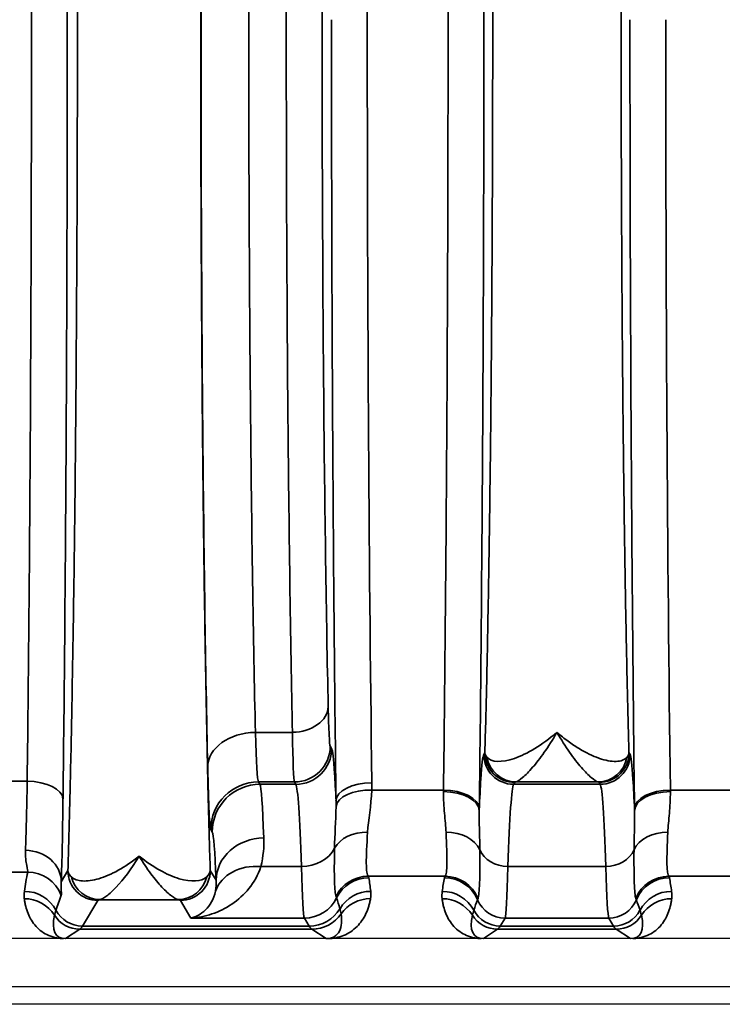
# Model space of a CAD drawing. Header units: millimetres. Extents: x 399 to 6233, y -1870 to 1602.
# Tile 496 of 656: x 5527 to 5539, y -98 to -81. Entities that reach past the tile are written whole.
import ezdxf

# ---------------------------------------------------------------- set-up
doc = ezdxf.new("R2010")
doc.units = ezdxf.units.MM
for name, color, linetype, lineweight in [('AM_5', 3, 'Continuous', 25), ('可見 (ISO)', 7, 'Continuous', 25), ('窄部可見 (ISO)', 7, 'Continuous', 35)]:
    doc.layers.add(name, color=color, linetype=linetype, lineweight=lineweight)
doc.styles.add('尺寸標註', font='romans.shx', dxfattribs={"bigfont": 'CHINESET.SHX'})
doc.dimstyles.new('CNS1$0', dxfattribs={"dimtxt": 2.5, "dimasz": 2.5, "dimexe": 1, "dimexo": 1, "dimgap": 1.5, "dimtad": 1, "dimtoh": 1, "dimdec": 1, "dimdsep": 46, "dimtxsty": '尺寸標註', "dimcen": 0, "dimclrd": 2, "dimclre": 2, "dimclrt": 1, "dimadec": 0, "dimazin": 2, "dimtp": 0.1, "dimtm": 0.1, "dimtfac": 0.71, "dimtdec": 1, "dimtmove": 0, "dimatfit": 0, "dimfxl": 0, "dimlwd": 13, "dimlwe": 13, "dimarcsym": 0})

# ---------------------------------------------------------------- blocks, each defined once
blk = doc.blocks.new('*D361')
at = {"layer": 'AM_5', "color": 2, "lineweight": 13}
for p, q in [((5422.642, -82.037), (5422.642, -115.653)), ((5583.362, -87.887), (5583.362, -115.653)), ((5425.142, -114.653), (5580.862, -114.653))]:
    blk.add_line(p, q, dxfattribs=at)
at = {"layer": 'AM_5', "color": 2, "lineweight": -2}
for points in [[(5425.142, -114.236), (5425.142, -115.07), (5422.642, -114.653)], [(5580.862, -114.236), (5580.862, -115.07), (5583.362, -114.653)]]:
    blk.add_solid(points, dxfattribs=at)
at = {"layer": 'Defpoints', "color": 0, "lineweight": -2}
for p in [(5422.642, -81.037), (5583.362, -86.887), (5583.362, -114.653)]:
    blk.add_point(p, dxfattribs=at)
at = {"layer": 'AM_5', "color": 1, "insert": (5503.002, -111.903), "char_height": 2.5, "attachment_point": 5, "style": '尺寸標註'}
blk.add_mtext('160.7', dxfattribs=at)

msp = doc.modelspace()

# ---------------------------------------------------------------- linework, layer by layer
at = {"layer": '可見 (ISO)'}
for p, q in [((5530.322, -95.787), (5530.322, -95.787)), ((5530.742, -95.787), (5530.742, -95.787)), ((5531.832, -95.787), (5531.833, -95.787)), ((5535.251, -95.787), (5535.251, -95.787)), ((5536.932, -95.787), (5536.932, -95.787)), ((5543.092, -96.437), (5438.592, -96.437)), ((5438.592, -97.237), (5543.092, -97.237)), ((5547.342, -97.537), (5434.342, -97.537))]:
    msp.add_line(p, q, dxfattribs=at)
for points, knots in [([(5527.859, -96.437), (5527.854, -96.437), (5527.85, -96.437), (5527.844, -96.437), (5527.837, -96.437), (5527.83, -96.437), (5527.823, -96.437)], [-0.00000491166, -0.00000491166, -0.00000491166, -0.00000491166, 0.00001268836, 0.00001268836, 0.00001268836, 0.00003478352, 0.00003478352, 0.00003478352, 0.00003478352]), ([(5532.262, -96.437), (5532.255, -96.437), (5532.247, -96.437), (5532.24, -96.437), (5532.234, -96.437), (5532.229, -96.437), (5532.224, -96.437)], [0.00000000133, 0.00000000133, 0.00000000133, 0.00000000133, 0.00002276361, 0.00002276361, 0.00002276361, 0.00004084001, 0.00004084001, 0.00004084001, 0.00004084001]), ([(5534.859, -96.437), (5534.853, -96.437), (5534.847, -96.437), (5534.839, -96.437), (5534.834, -96.437), (5534.828, -96.437), (5534.823, -96.437)], [-0.00000491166, -0.00000491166, -0.00000491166, -0.00000491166, 0.00001772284, 0.00001772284, 0.00001772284, 0.00003506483, 0.00003506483, 0.00003506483, 0.00003506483]), ([(5537.361, -96.437), (5537.354, -96.437), (5537.346, -96.437), (5537.34, -96.437), (5537.334, -96.437), (5537.329, -96.437), (5537.324, -96.437)], [0.00000000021, 0.00000000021, 0.00000000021, 0.00000000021, 0.00002113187, 0.00002113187, 0.00002113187, 0.0000394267, 0.0000394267, 0.0000394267, 0.0000394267])]:
    msp.add_open_spline(points, degree=3, knots=knots, dxfattribs=at)
at = {"layer": '窄部可見 (ISO)'}
for p, q in [((5531.04, -92.98), (5531.66, -92.98)), ((5532.293, -93.211), (5532.317, -93.251)), ((5534.866, -93.351), (5534.884, -93.32)), ((5537.299, -93.32), (5537.317, -93.351)), ((5526.966, -93.8), (5527.217, -93.8)), ((5531.693, -93.811), (5531.093, -93.811)), ((5531.093, -93.811), (5531.117, -93.851)), ((5531.117, -93.851), (5531.717, -93.851)), ((5531.717, -93.851), (5531.693, -93.811)), ((5535.384, -93.82), (5535.366, -93.851)), ((5535.366, -93.851), (5536.817, -93.851)), ((5536.778, -93.811), (5535.406, -93.811)), ((5536.817, -93.851), (5536.799, -93.82)), ((5532.989, -93.947), (5534.191, -93.947)), ((5537.992, -93.947), (5539.191, -93.947)), ((5530.317, -94.65), (5530.293, -94.61)), ((5527.226, -95.322), (5526.958, -95.322)), ((5527.788, -95.483), (5527.899, -95.297)), ((5530.284, -95.297), (5530.381, -95.459)), ((5531.812, -95.23), (5531.131, -95.23)), ((5536.911, -95.23), (5535.272, -95.23)), ((5534.218, -95.392), (5532.929, -95.392)), ((5539.218, -95.392), (5537.965, -95.392)), ((5528.399, -95.797), (5528.141, -96.227)), ((5529.748, -95.784), (5528.435, -95.784)), ((5529.961, -96.092), (5529.784, -95.797)), ((5531.861, -96.092), (5529.961, -96.092)), ((5531.942, -96.227), (5531.861, -96.092)), ((5535.222, -96.092), (5535.141, -96.227)), ((5536.961, -96.092), (5535.222, -96.092)), ((5537.042, -96.227), (5536.961, -96.092)), ((5528.097, -96.278), (5527.859, -96.437)), ((5531.986, -96.278), (5528.097, -96.278)), ((5528.141, -96.227), (5531.942, -96.227)), ((5532.224, -96.437), (5531.986, -96.278)), ((5535.097, -96.278), (5534.859, -96.437)), ((5537.086, -96.278), (5535.097, -96.278)), ((5535.141, -96.227), (5537.042, -96.227)), ((5537.324, -96.437), (5537.086, -96.278))]:
    msp.add_line(p, q, dxfattribs=at)
for centre, major_axis, ratio, start_param, end_param in [((5533.451, -81.037), (0, 25), 0.02145, 1.033962, 1.570796), ((5533.451, -81.037), (0, 25), 0.02145, 1.570796, 2.107631), ((5538.451, -81.037), (0, 25), 0.02145, 1.570796, 2.113408), ((5531.66, -92.546), (0.6, 0.013), 0.722333, 4.696582, 6.252897), ((5531.04, -93.558), (-0.8, -0.018), 0.722333, 4.696582, 6.252897), ((5531.095, -90.811), (0, -3.002), 0.026524, 5.519892, 6.248317), ((5531.693, -93.211), (0.515, 0.309), 0.999172, 4.17245, 5.742515), ((5531.717, -93.251), (0.515, 0.309), 0.999172, 4.17245, 5.742515), ((5535.366, -93.351), (-0.429, 0.257), 0.999172, 0.54067, 2.110736), ((5536.817, -93.351), (0.429, 0.257), 0.999172, 4.17245, 5.742515), ((5535.406, -93.311), (0.117, -0.486), 0.989056, 4.648351, 6.04438), ((5536.778, -93.311), (-0.117, -0.486), 0.989056, 0.238805, 1.634834), ((5527.161, -92.726), (0.007, 2.58), 0.02502, 3.667887, 4.283115), ((5527.217, -94.094), (0.6, -0.007), 0.49083, 0.024039, 1.576589), ((5531.093, -94.61), (-0.686, -0.412), 0.999172, 4.17245, 5.742515), ((5531.117, -94.65), (-0.686, -0.412), 0.999172, 4.17245, 5.742515), ((5531.119, -100.26), (0.008, -6.414), 0.020853, 2.604411, 3.102885), ((5531.711, -101.849), (0, 8.003), 0.022512, 5.68634, 6.248297), ((5532.99, -94.13), (-0.6, -0.007), 0.511389, 4.706014, 6.258813), ((5535.372, -101.849), (0, 8.003), 0.022251, 0.034889, 0.596848), ((5536.811, -101.849), (0, 8.003), 0.022251, 5.686337, 6.248296), ((5532.989, -94.257), (-0.6, 0.017), 0.516223, 4.726998, 6.223647), ((5534.143, -92.788), (-0.008, -2.508), 0.023353, 1.078713, 1.090795), ((5534.191, -94.257), (0.6, -0.008), 0.516344, 0.024457, 1.577318), ((5534.191, -94.289), (0.6, -0.008), 0.525274, 0.024614, 1.577589), ((5537.992, -94.257), (-0.6, -0.008), 0.516344, 4.705867, 6.258728), ((5537.992, -94.289), (-0.6, -0.008), 0.525274, 4.705596, 6.258572), ((5538.041, -92.788), (-0.008, 2.508), 0.023353, 2.050799, 2.06288), ((5527.761, -92.805), (-0.007, -3.096), 0.02085, 0.526276, 1.141508), ((5534.742, -92.866), (-0.008, -3.01), 0.019461, 1.078668, 1.090769), ((5537.441, -92.866), (-0.008, 3.01), 0.019461, 2.050824, 2.062925), ((5530.32, -100.419), (-0.008, 5.773), 0.02317, 5.745997, 6.244471), ((5532.92, -95.105), (-0.599, 0.031), 0.751758, 4.750994, 5.926954), ((5534.234, -95.106), (0.6, 0.023), 0.752166, 0.306707, 1.54183), ((5537.95, -95.106), (-0.6, 0.023), 0.752166, 4.741355, 5.976479), ((5531.181, -95.459), (-0.799, -0.032), 0.886923, 4.676703, 6.237832), ((5527.188, -95.483), (0.6, -0.023), 0.876399, 0.0435, 1.604216), ((5531.812, -94.734), (0.6, 0.018), 0.826915, 4.686911, 5.861859), ((5535.272, -94.816), (-0.5, 0.015), 0.826915, 0.361643, 1.596274), ((5536.911, -94.816), (0.5, 0.015), 0.826915, 4.686911, 5.921542), ((5531.131, -95.891), (-0.77, 0.217), 0.816863, 4.938539, 6.229754), ((5527.946, -94.888), (0.587, 1.898), 0.297416, 1.892012, 2.070087), ((5527.226, -95.921), (0.588, -0.12), 0.998201, 0.559467, 1.77166), ((5531.859, -91.978), (0.005, -4.117), 0.020059, 5.623101, 6.245119), ((5535.224, -91.978), (-0.005, -4.117), 0.020515, 0.038068, 0.660085), ((5536.959, -91.978), (0.005, -4.117), 0.020515, 5.6231, 6.245118), ((5528.435, -95.284), (0.093, -0.491), 0.982985, 4.763266, 6.092027), ((5529.748, -95.284), (-0.093, -0.491), 0.982985, 0.191158, 1.51992), ((5532.929, -95.991), (-0.462, -0.383), 0.997094, 4.022529, 5.135982), ((5532.94, -96.015), (-0.593, -0.094), 0.998229, 4.555036, 5.673797), ((5522.871, -95.421), (10.07, 0), 0.058758, 0.009209, 0.048451), ((5532.097, -94.755), (-0.629, 2.073), 0.310752, 4.177364, 4.295469), ((5534.948, -94.905), (0.583, 1.898), 0.300773, 1.934401, 2.061197), ((5545.886, -95.423), (-11.679, 0), 0.058758, 6.23842, 6.27237), ((5534.207, -96.015), (-0.59, 0.11), 0.998212, 3.721475, 4.896388), ((5534.218, -95.991), (-0.477, 0.364), 0.997266, 4.194851, 5.363923), ((5537.965, -95.991), (-0.477, -0.364), 0.997266, 4.060855, 5.229927), ((5537.976, -96.015), (-0.59, -0.11), 0.998212, 4.52839, 5.703303), ((5526.298, -95.423), (11.679, 0), 0.058758, 0.010815, 0.044766), ((5537.235, -94.905), (-0.583, 1.898), 0.300773, 4.221988, 4.348784), ((5527.17, -96.243), (0.594, -0.083), 0.998238, 0.627947, 1.709607), ((5532.972, -96.243), (-0.596, -0.067), 0.99825, 4.600326, 5.631261), ((5534.17, -96.243), (-0.594, 0.083), 0.998238, 3.769539, 4.851199), ((5538.013, -96.243), (-0.594, -0.083), 0.998238, 4.573579, 5.655239), ((5527.168, -96.366), (0.595, 0.075), 0.998245, 0.438747, 1.445107), ((5528.594, -94.972), (-1.006, -2.097), 0.194686, 5.163945, 5.294522), ((5531.861, -95.492), (0.515, 0.309), 0.999172, 4.17245, 5.291572), ((5528.23, -88.154), (4.172, -7.61), 0.009939, 0.048768, 0.091866), ((2672.471, -98.497), (2860.258, 0.716), 0.046839, 0.013782, 0.015139), ((5532.969, -96.366), (-0.591, 0.105), 0.998218, 4.888081, 5.84797), ((5534.168, -96.366), (-0.595, -0.075), 0.998245, 3.58034, 4.5867), ((8662.621, -98.985), (-3128.282, 0.854), 0.045755, 6.266788, 6.268029), ((5537.772, -87.967), (-3.014, -7.827), 0.001618, 6.189135, 6.234176), ((5535.222, -95.592), (-0.429, 0.257), 0.999172, 0.935442, 2.110736), ((5536.961, -95.592), (0.429, 0.257), 0.999172, 4.17245, 5.347743), ((5534.411, -87.967), (3.014, -7.827), 0.001618, 0.049009, 0.09405), ((2409.562, -98.985), (3128.282, 0.854), 0.045755, 0.015157, 0.016397), ((5538.015, -96.366), (-0.595, 0.075), 0.998245, 4.838078, 5.844438), ((5528.141, -95.727), (-0.429, 0.257), 0.999172, 1.028727, 2.110736), ((5531.942, -95.627), (0.515, 0.309), 0.999172, 4.17245, 5.203713), ((5531.986, -95.678), (0.333, 0.499), 0.999683, 3.729704, 4.689829), ((5535.141, -95.727), (-0.429, 0.257), 0.999172, 1.028727, 2.110736), ((5537.042, -95.727), (0.429, 0.257), 0.999172, 4.17245, 5.254458), ((5528.372, -95.595), (-0.641, -0.802), 0.399262, 5.585689, 6.592352), ((5528.097, -95.778), (-0.277, 0.416), 0.999683, 1.546818, 2.553481), ((5535.372, -95.595), (-0.641, -0.802), 0.399262, 5.585689, 6.592352), ((5535.097, -95.778), (-0.277, 0.416), 0.999683, 1.546818, 2.553481), ((5537.086, -95.778), (0.277, 0.416), 0.999683, 3.729704, 4.736367), ((5536.811, -95.595), (0.641, -0.802), 0.399262, 5.974018, 6.980681), ((5528.068, 3.756), (0, -100.043), 0.020838, 0.01396, 0.034899), ((5532.015, 3.755), (0, -100.043), 0.020817, 6.248286, 6.269226), ((5535.068, 3.756), (0, -100.043), 0.020838, 0.01396, 0.034899), ((5537.115, 3.756), (0, -100.043), 0.020838, 6.248286, 6.269226)]:
    msp.add_ellipse(centre, major_axis=major_axis, ratio=ratio, start_param=start_param, end_param=end_param, dxfattribs=at)
for points, knots in [([(5527.899, -95.297), (5527.91, -94.95), (5527.92, -94.577), (5527.93, -94.188), (5527.932, -94.125), (5527.933, -94.061), (5527.935, -93.996), (5527.946, -93.531), (5527.957, -93.035), (5527.966, -92.517), (5527.976, -91.998), (5527.985, -91.454), (5527.994, -90.884), (5528.002, -90.315), (5528.01, -89.717), (5528.017, -89.101), (5528.02, -88.84), (5528.022, -88.576), (5528.025, -88.309), (5528.029, -87.945), (5528.032, -87.576), (5528.035, -87.2), (5528.04, -86.549), (5528.044, -85.879), (5528.048, -85.194), (5528.055, -83.824), (5528.059, -82.438), (5528.059, -81.037), (5528.059, -79.636), (5528.055, -78.251), (5528.048, -76.881), (5528.042, -75.8), (5528.035, -74.761), (5528.025, -73.766), (5528.022, -73.498), (5528.02, -73.234), (5528.017, -72.974), (5528.01, -72.357), (5528.002, -71.76), (5527.994, -71.191), (5527.985, -70.621), (5527.976, -70.077), (5527.966, -69.558), (5527.957, -69.039), (5527.946, -68.543), (5527.935, -68.079), (5527.933, -68.014), (5527.932, -67.95), (5527.93, -67.886), (5527.92, -67.498), (5527.91, -67.125), (5527.899, -66.778)], [0.026741, 0.026741, 0.026741, 0.026741, 0.0775937, 0.0775937, 0.0775937, 0.0858987, 0.0858987, 0.0858987, 0.1450564, 0.1450564, 0.1450564, 0.2042141, 0.2042141, 0.2042141, 0.2633718, 0.2633718, 0.2633718, 0.2884178, 0.2884178, 0.2884178, 0.3225295, 0.3225295, 0.3225295, 0.3816871, 0.3816871, 0.3816871, 0.5, 0.5, 0.5, 0.6183179, 0.6183179, 0.6183179, 0.7115978, 0.7115978, 0.7115978, 0.7366333, 0.7366333, 0.7366333, 0.795791, 0.795791, 0.795791, 0.8549487, 0.8549487, 0.8549487, 0.9141064, 0.9141064, 0.9141064, 0.9224137, 0.9224137, 0.9224137, 0.9732641, 0.9732641, 0.9732641, 0.9732641]), ([(5530.284, -66.778), (5530.273, -67.125), (5530.263, -67.498), (5530.253, -67.886), (5530.251, -67.95), (5530.25, -68.014), (5530.248, -68.079), (5530.237, -68.543), (5530.227, -69.039), (5530.217, -69.558), (5530.207, -70.077), (5530.198, -70.621), (5530.189, -71.19), (5530.181, -71.76), (5530.173, -72.358), (5530.166, -72.974), (5530.164, -73.234), (5530.161, -73.498), (5530.158, -73.765), (5530.155, -74.129), (5530.151, -74.499), (5530.148, -74.874), (5530.143, -75.526), (5530.139, -76.196), (5530.135, -76.881), (5530.128, -78.25), (5530.124, -79.636), (5530.124, -81.037), (5530.124, -82.438), (5530.128, -83.824), (5530.135, -85.194), (5530.141, -86.274), (5530.148, -87.314), (5530.158, -88.309), (5530.161, -88.576), (5530.164, -88.84), (5530.166, -89.101), (5530.173, -89.717), (5530.181, -90.315), (5530.189, -90.884), (5530.198, -91.454), (5530.207, -91.998), (5530.217, -92.517), (5530.227, -93.035), (5530.237, -93.531), (5530.248, -93.996), (5530.25, -94.061), (5530.251, -94.125), (5530.253, -94.188), (5530.263, -94.577), (5530.273, -94.95), (5530.284, -95.297)], [0.026741, 0.026741, 0.026741, 0.026741, 0.0775937, 0.0775937, 0.0775937, 0.0858987, 0.0858987, 0.0858987, 0.1450564, 0.1450564, 0.1450564, 0.2042141, 0.2042141, 0.2042141, 0.2633718, 0.2633718, 0.2633718, 0.2884178, 0.2884178, 0.2884178, 0.3225295, 0.3225295, 0.3225295, 0.3816871, 0.3816871, 0.3816871, 0.5, 0.5, 0.5, 0.6183179, 0.6183179, 0.6183179, 0.7115978, 0.7115978, 0.7115978, 0.7366333, 0.7366333, 0.7366333, 0.795791, 0.795791, 0.795791, 0.8549487, 0.8549487, 0.8549487, 0.9141064, 0.9141064, 0.9141064, 0.9224137, 0.9224137, 0.9224137, 0.9732641, 0.9732641, 0.9732641, 0.9732641]), ([(5534.791, -67.818), (5534.816, -69.801), (5534.835, -71.946), (5534.848, -74.177), (5534.861, -76.407), (5534.868, -78.722), (5534.868, -81.037), (5534.868, -83.352), (5534.861, -85.667), (5534.848, -87.898), (5534.835, -90.128), (5534.816, -92.274), (5534.791, -94.257)], [2.598981, 2.598981, 2.598981, 2.598981, 2.870287, 2.870287, 2.870287, 3.141593, 3.141593, 3.141593, 3.412899, 3.412899, 3.412899, 3.684204, 3.684204, 3.684204, 3.684204]), ([(5527.817, -67.981), (5527.841, -69.962), (5527.859, -72.088), (5527.871, -74.288), (5527.883, -76.488), (5527.889, -78.763), (5527.889, -81.037), (5527.889, -83.312), (5527.883, -85.586), (5527.871, -87.787), (5527.859, -89.987), (5527.841, -92.112), (5527.817, -94.094)], [2.628521, 2.628521, 2.628521, 2.628521, 2.885057, 2.885057, 2.885057, 3.141593, 3.141593, 3.141593, 3.398129, 3.398129, 3.398129, 3.654665, 3.654665, 3.654665, 3.654665]), ([(5534.191, -93.947), (5534.216, -92.01), (5534.235, -89.915), (5534.261, -85.559), (5534.268, -83.298), (5534.268, -78.776), (5534.261, -76.516), (5534.235, -72.159), (5534.216, -70.064), (5534.191, -68.128)], [2.598981, 2.598981, 2.598981, 2.598981, 2.870287, 2.870287, 3.141593, 3.141593, 3.412899, 3.412899, 3.684204, 3.684204, 3.684204, 3.684204]), ([(5527.217, -93.8), (5527.241, -91.862), (5527.259, -89.785), (5527.283, -85.484), (5527.289, -83.261), (5527.289, -78.814), (5527.283, -76.591), (5527.259, -72.29), (5527.241, -70.212), (5527.217, -68.275)], [2.628521, 2.628521, 2.628521, 2.628521, 2.885057, 2.885057, 3.141593, 3.141593, 3.398129, 3.398129, 3.654665, 3.654665, 3.654665, 3.654665]), ([(5530.241, -93.558), (5530.223, -92.752), (5530.207, -91.86), (5530.193, -90.901), (5530.179, -89.943), (5530.167, -88.917), (5530.158, -87.845), (5530.148, -86.772), (5530.141, -85.654), (5530.136, -84.511), (5530.131, -83.369), (5530.129, -82.203), (5530.129, -81.037), (5530.129, -79.871), (5530.131, -78.705), (5530.136, -77.563), (5530.141, -76.421), (5530.148, -75.302), (5530.158, -74.23), (5530.167, -73.158), (5530.179, -72.132), (5530.193, -71.173), (5530.207, -70.215), (5530.223, -69.323), (5530.241, -68.517)], [2.334303, 2.334303, 2.334303, 2.334303, 2.536125, 2.536125, 2.536125, 2.737948, 2.737948, 2.737948, 2.93977, 2.93977, 2.93977, 3.141593, 3.141593, 3.141593, 3.343415, 3.343415, 3.343415, 3.545238, 3.545238, 3.545238, 3.74706, 3.74706, 3.74706, 3.948882, 3.948882, 3.948882, 3.948882]), ([(5534.884, -93.32), (5534.895, -92.952), (5534.905, -92.552), (5534.915, -92.142), (5534.923, -91.747), (5534.932, -91.321), (5534.94, -90.877), (5534.948, -90.424), (5534.956, -89.95), (5534.963, -89.452), (5534.97, -88.955), (5534.976, -88.43), (5534.982, -87.902), (5534.984, -87.64), (5534.987, -87.374), (5534.989, -87.106), (5534.992, -86.833), (5534.994, -86.556), (5534.996, -86.276), (5535.001, -85.72), (5535.004, -85.149), (5535.007, -84.567), (5535.013, -83.404), (5535.016, -82.226), (5535.016, -81.037), (5535.016, -79.848), (5535.013, -78.672), (5535.007, -77.507), (5535.003, -76.631), (5534.997, -75.784), (5534.989, -74.969), (5534.987, -74.7), (5534.984, -74.435), (5534.982, -74.173), (5534.976, -73.645), (5534.97, -73.12), (5534.963, -72.622), (5534.956, -72.125), (5534.948, -71.65), (5534.94, -71.198), (5534.932, -70.754), (5534.923, -70.328), (5534.915, -69.932), (5534.905, -69.522), (5534.895, -69.123), (5534.884, -68.754)], [0.0294093, 0.0294093, 0.0294093, 0.0294093, 0.089244, 0.089244, 0.089244, 0.1470574, 0.1470574, 0.1470574, 0.2058814, 0.2058814, 0.2058814, 0.2647055, 0.2647055, 0.2647055, 0.2938656, 0.2938656, 0.2938656, 0.3235296, 0.3235296, 0.3235296, 0.3823536, 0.3823536, 0.3823536, 0.5, 0.5, 0.5, 0.6176498, 0.6176498, 0.6176498, 0.7061501, 0.7061501, 0.7061501, 0.735298, 0.735298, 0.735298, 0.794122, 0.794122, 0.794122, 0.8529461, 0.8529461, 0.8529461, 0.9107639, 0.9107639, 0.9107639, 0.9705942, 0.9705942, 0.9705942, 0.9705942]), ([(5537.299, -68.755), (5537.288, -69.123), (5537.278, -69.522), (5537.269, -69.932), (5537.26, -70.328), (5537.251, -70.753), (5537.243, -71.198), (5537.235, -71.65), (5537.227, -72.125), (5537.221, -72.622), (5537.214, -73.12), (5537.207, -73.645), (5537.201, -74.173), (5537.199, -74.435), (5537.196, -74.7), (5537.194, -74.969), (5537.191, -75.242), (5537.189, -75.519), (5537.187, -75.799), (5537.182, -76.355), (5537.179, -76.925), (5537.176, -77.507), (5537.17, -78.671), (5537.167, -79.848), (5537.167, -81.037), (5537.167, -82.226), (5537.17, -83.403), (5537.176, -84.567), (5537.18, -85.444), (5537.186, -86.29), (5537.194, -87.106), (5537.196, -87.374), (5537.199, -87.64), (5537.201, -87.901), (5537.207, -88.43), (5537.214, -88.955), (5537.221, -89.452), (5537.227, -89.95), (5537.235, -90.424), (5537.243, -90.877), (5537.251, -91.321), (5537.26, -91.747), (5537.269, -92.143), (5537.278, -92.552), (5537.288, -92.952), (5537.299, -93.32)], [0.0294093, 0.0294093, 0.0294093, 0.0294093, 0.089244, 0.089244, 0.089244, 0.1470574, 0.1470574, 0.1470574, 0.2058814, 0.2058814, 0.2058814, 0.2647055, 0.2647055, 0.2647055, 0.2938656, 0.2938656, 0.2938656, 0.3235296, 0.3235296, 0.3235296, 0.3823536, 0.3823536, 0.3823536, 0.5, 0.5, 0.5, 0.6176498, 0.6176498, 0.6176498, 0.7061501, 0.7061501, 0.7061501, 0.735298, 0.735298, 0.735298, 0.794122, 0.794122, 0.794122, 0.8529461, 0.8529461, 0.8529461, 0.9107639, 0.9107639, 0.9107639, 0.9705942, 0.9705942, 0.9705942, 0.9705942]), ([(5531.04, -69.095), (5531.023, -69.864), (5531.007, -70.714), (5530.979, -72.543), (5530.967, -73.522), (5530.948, -75.567), (5530.941, -76.634), (5530.931, -78.813), (5530.928, -79.925), (5530.928, -82.149), (5530.931, -83.262), (5530.941, -85.441), (5530.948, -86.508), (5530.967, -88.553), (5530.979, -89.532), (5531.007, -91.361), (5531.023, -92.211), (5531.04, -92.98)], [2.334303, 2.334303, 2.334303, 2.334303, 2.536125, 2.536125, 2.737948, 2.737948, 2.93977, 2.93977, 3.141593, 3.141593, 3.343415, 3.343415, 3.545238, 3.545238, 3.74706, 3.74706, 3.948882, 3.948882, 3.948882, 3.948882]), ([(5531.66, -92.98), (5531.644, -92.211), (5531.629, -91.361), (5531.617, -90.446), (5531.604, -89.532), (5531.593, -88.553), (5531.584, -87.53), (5531.575, -86.508), (5531.569, -85.441), (5531.564, -84.351), (5531.56, -83.262), (5531.557, -82.149), (5531.557, -81.037), (5531.557, -79.925), (5531.56, -78.813), (5531.564, -77.724), (5531.569, -76.634), (5531.575, -75.567), (5531.584, -74.544), (5531.593, -73.522), (5531.604, -72.543), (5531.617, -71.629), (5531.629, -70.714), (5531.644, -69.864), (5531.66, -69.095)], [2.334303, 2.334303, 2.334303, 2.334303, 2.536125, 2.536125, 2.536125, 2.737948, 2.737948, 2.737948, 2.93977, 2.93977, 2.93977, 3.141593, 3.141593, 3.141593, 3.343415, 3.343415, 3.343415, 3.545238, 3.545238, 3.545238, 3.74706, 3.74706, 3.74706, 3.948882, 3.948882, 3.948882, 3.948882]), ([(5532.26, -69.528), (5532.244, -70.269), (5532.229, -71.089), (5532.204, -72.851), (5532.193, -73.794), (5532.175, -75.766), (5532.169, -76.794), (5532.16, -78.894), (5532.157, -79.966), (5532.157, -82.109), (5532.16, -83.181), (5532.169, -85.281), (5532.175, -86.309), (5532.193, -88.28), (5532.204, -89.223), (5532.229, -90.986), (5532.244, -91.805), (5532.26, -92.546)], [2.334303, 2.334303, 2.334303, 2.334303, 2.536125, 2.536125, 2.737948, 2.737948, 2.93977, 2.93977, 3.141593, 3.141593, 3.343415, 3.343415, 3.545238, 3.545238, 3.74706, 3.74706, 3.948882, 3.948882, 3.948882, 3.948882]), ([(5532.391, -94.13), (5532.366, -92.161), (5532.347, -90.035), (5532.334, -87.827), (5532.322, -85.618), (5532.315, -83.328), (5532.315, -81.037)], [5.7463508, 5.7463508, 5.7463508, 5.7463508, 6.0147681, 6.0147681, 6.0147681, 6.2831853, 6.2831853, 6.2831853, 6.2831853]), ([(5537.392, -94.257), (5537.367, -92.274), (5537.348, -90.128), (5537.335, -87.898), (5537.322, -85.667), (5537.315, -83.353), (5537.315, -81.037)], [5.7405735, 5.7405735, 5.7405735, 5.7405735, 6.0118794, 6.0118794, 6.0118794, 6.2831853, 6.2831853, 6.2831853, 6.2831853]), ([(5532.26, -92.546), (5532.265, -92.748), (5532.27, -92.911), (5532.281, -93.137), (5532.287, -93.201), (5532.293, -93.211)], [3.9488824, 3.9488824, 3.9488824, 3.9488824, 4.3131824, 4.3131824, 4.6774824, 4.6774824, 4.6774824, 4.6774824]), ([(5534.918, -93.395), (5534.991, -93.484), (5535.169, -93.489), (5535.379, -93.417), (5535.59, -93.344), (5535.841, -93.194), (5536.092, -92.98)], [0, 0, 0, 0, 0.00119489, 0.00119489, 0.00119489, 0.002389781, 0.002389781, 0.002389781, 0.002389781]), ([(5536.092, -92.98), (5536.02, -93.103), (5535.948, -93.216), (5535.879, -93.314), (5535.811, -93.412), (5535.746, -93.495), (5535.685, -93.566), (5535.623, -93.637), (5535.566, -93.696), (5535.517, -93.737), (5535.468, -93.779), (5535.429, -93.804), (5535.406, -93.811)], [-0.000011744, -0.000011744, -0.000011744, -0.000011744, 0.000565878, 0.000565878, 0.000565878, 0.001135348, 0.001135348, 0.001135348, 0.001714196, 0.001714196, 0.001714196, 0.002298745, 0.002298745, 0.002298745, 0.002298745]), ([(5536.092, -92.98), (5536.154, -93.033), (5536.217, -93.083), (5536.279, -93.128), (5536.341, -93.174), (5536.402, -93.215), (5536.462, -93.251), (5536.578, -93.322), (5536.689, -93.376), (5536.792, -93.413), (5536.796, -93.414), (5536.799, -93.415), (5536.803, -93.416), (5536.906, -93.452), (5537, -93.469), (5537.078, -93.467), (5537.08, -93.467), (5537.083, -93.467), (5537.086, -93.467), (5537.165, -93.464), (5537.228, -93.44), (5537.265, -93.395)], [-0.00001134, -0.00001134, -0.00001134, -0.00001134, 0.00028763, 0.00028763, 0.00028763, 0.0005866, 0.0005866, 0.0005866, 0.001165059, 0.001165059, 0.001165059, 0.001184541, 0.001184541, 0.001184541, 0.001762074, 0.001762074, 0.001762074, 0.001782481, 0.001782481, 0.001782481, 0.002380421, 0.002380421, 0.002380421, 0.002380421]), ([(5536.778, -93.811), (5536.754, -93.804), (5536.716, -93.779), (5536.668, -93.739), (5536.62, -93.698), (5536.562, -93.64), (5536.501, -93.569), (5536.439, -93.498), (5536.373, -93.413), (5536.304, -93.314), (5536.235, -93.216), (5536.162, -93.102), (5536.092, -92.98)], [0, 0, 0, 0, 0.000572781, 0.000572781, 0.000572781, 0.001145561, 0.001145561, 0.001145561, 0.001718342, 0.001718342, 0.001718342, 0.002291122, 0.002291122, 0.002291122, 0.002291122]), ([(5532.317, -93.251), (5532.334, -93.279), (5532.351, -93.421), (5532.367, -93.672), (5532.375, -93.798), (5532.383, -93.952), (5532.391, -94.13)], [1.6057029, 1.6057029, 1.6057029, 1.6057029, 1.8865079, 1.8865079, 1.8865079, 2.0280663, 2.0280663, 2.0280663, 2.0280663]), ([(5534.79, -94.289), (5534.799, -94.083), (5534.808, -93.908), (5534.817, -93.767), (5534.833, -93.519), (5534.849, -93.379), (5534.866, -93.351)], [1.0953922, 1.0953922, 1.0953922, 1.0953922, 1.2550802, 1.2550802, 1.2550802, 1.5358897, 1.5358897, 1.5358897, 1.5358897]), ([(5534.884, -93.32), (5534.885, -93.32), (5534.885, -93.323), (5534.885, -93.324), (5534.885, -93.326), (5534.885, -93.328), (5534.886, -93.329), (5534.886, -93.332), (5534.887, -93.336), (5534.888, -93.339), (5534.889, -93.345), (5534.892, -93.351), (5534.894, -93.358), (5534.9, -93.37), (5534.908, -93.383), (5534.918, -93.395)], [-0.00000006, -0.00000006, -0.00000006, -0.00000006, 0.0000185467, 0.0000185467, 0.0000185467, 0.0000394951, 0.0000394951, 0.0000394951, 0.0000814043, 0.0000814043, 0.0000814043, 0.0001653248, 0.0001653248, 0.0001653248, 0.0003340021, 0.0003340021, 0.0003340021, 0.0003340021]), ([(5535.384, -93.82), (5535.254, -93.82), (5535.123, -93.766), (5535.031, -93.673), (5534.938, -93.581), (5534.885, -93.451), (5534.884, -93.32)], [0, 0, 0, 0, 0.5, 0.5, 0.5, 1, 1, 1, 1]), ([(5536.799, -93.82), (5536.93, -93.82), (5537.06, -93.766), (5537.152, -93.673), (5537.245, -93.581), (5537.299, -93.451), (5537.299, -93.32)], [0, 0, 0, 0, 0.5, 0.5, 0.5, 1, 1, 1, 1]), ([(5537.317, -93.351), (5537.334, -93.379), (5537.351, -93.519), (5537.366, -93.767), (5537.375, -93.908), (5537.384, -94.083), (5537.393, -94.289)], [1.6057029, 1.6057029, 1.6057029, 1.6057029, 1.8865124, 1.8865124, 1.8865124, 2.0462004, 2.0462004, 2.0462004, 2.0462004]), ([(5530.293, -94.61), (5530.283, -94.594), (5530.274, -94.493), (5530.265, -94.314), (5530.256, -94.134), (5530.248, -93.877), (5530.241, -93.558)], [1.6057029, 1.6057029, 1.6057029, 1.6057029, 1.9700029, 1.9700029, 1.9700029, 2.3343029, 2.3343029, 2.3343029, 2.3343029]), ([(5534.234, -94.655), (5534.229, -94.556), (5534.218, -94.449), (5534.208, -94.336), (5534.198, -94.222), (5534.189, -94.102), (5534.191, -93.973)], [0, 0, 0, 0, 0.000446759, 0.000446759, 0.000446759, 0.000893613, 0.000893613, 0.000893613, 0.000893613]), ([(5537.992, -93.973), (5537.994, -94.102), (5537.985, -94.222), (5537.975, -94.336), (5537.965, -94.449), (5537.954, -94.556), (5537.95, -94.655)], [0, 0, 0, 0, 0.000446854, 0.000446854, 0.000446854, 0.000893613, 0.000893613, 0.000893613, 0.000893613]), ([(5534.79, -94.289), (5534.788, -94.402), (5534.791, -94.51), (5534.793, -94.616), (5534.796, -94.73), (5534.8, -94.84), (5534.8, -94.948)], [0.000000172, 0.000000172, 0.000000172, 0.000000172, 0.000500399, 0.000500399, 0.000500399, 0.001035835, 0.001035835, 0.001035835, 0.001035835]), ([(5537.383, -94.948), (5537.384, -94.84), (5537.387, -94.73), (5537.39, -94.616), (5537.392, -94.51), (5537.395, -94.402), (5537.393, -94.289)], [0, 0, 0, 0, 0.000535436, 0.000535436, 0.000535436, 0.001035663, 0.001035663, 0.001035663, 0.001035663]), ([(5532.92, -94.654), (5532.906, -94.87), (5532.897, -95.048), (5532.899, -95.297), (5532.91, -95.373), (5532.929, -95.392)], [0.000931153, 0.000931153, 0.000931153, 0.000931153, 0.001928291, 0.001928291, 0.002925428, 0.002925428, 0.002925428, 0.002925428]), ([(5534.218, -95.392), (5534.236, -95.373), (5534.247, -95.299), (5534.248, -95.173), (5534.25, -95.047), (5534.244, -94.874), (5534.234, -94.655)], [0, 0, 0, 0, 0.000987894, 0.000987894, 0.000987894, 0.001975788, 0.001975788, 0.001975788, 0.001975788]), ([(5537.95, -94.655), (5537.939, -94.874), (5537.933, -95.048), (5537.935, -95.174), (5537.937, -95.3), (5537.947, -95.373), (5537.965, -95.392)], [0, 0, 0, 0, 0.000987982, 0.000987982, 0.000987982, 0.001975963, 0.001975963, 0.001975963, 0.001975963]), ([(5527.226, -95.322), (5527.229, -95.309), (5527.22, -95.271), (5527.197, -95.149), (5527.183, -95.064), (5527.188, -94.957)], [0, 0, 0, 0, 0.000661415, 0.000661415, 0.001322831, 0.001322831, 0.001322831, 0.001322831]), ([(5532.391, -95.728), (5532.378, -95.696), (5532.369, -95.61), (5532.365, -95.474), (5532.361, -95.338), (5532.362, -95.149), (5532.366, -94.92)], [0, 0, 0, 0, 0.001126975, 0.001126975, 0.001126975, 0.002257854, 0.002257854, 0.002257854, 0.002257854]), ([(5534.8, -94.948), (5534.801, -95.179), (5534.801, -95.363), (5534.796, -95.501), (5534.791, -95.639), (5534.782, -95.725), (5534.77, -95.759)], [0, 0, 0, 0, 0.001125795, 0.001125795, 0.001125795, 0.00225159, 0.00225159, 0.00225159, 0.00225159]), ([(5537.413, -95.759), (5537.401, -95.725), (5537.392, -95.639), (5537.383, -95.365), (5537.382, -95.179), (5537.383, -94.948)], [0, 0, 0, 0, 0.001138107, 0.001138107, 0.002276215, 0.002276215, 0.002276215, 0.002276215]), ([(5527.958, -95.401), (5528.001, -95.442), (5528.067, -95.465), (5528.146, -95.47), (5528.225, -95.475), (5528.318, -95.462), (5528.419, -95.432), (5528.621, -95.372), (5528.856, -95.244), (5529.092, -95.055)], [0, 0, 0, 0, 0.000558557, 0.000558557, 0.000558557, 0.001117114, 0.001117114, 0.001117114, 0.002234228, 0.002234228, 0.002234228, 0.002234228]), ([(5529.092, -95.055), (5528.959, -95.274), (5528.827, -95.447), (5528.651, -95.634), (5528.596, -95.684), (5528.502, -95.756), (5528.462, -95.778), (5528.435, -95.784)], [-0.000011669, -0.000011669, -0.000011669, -0.000011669, 0.001066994, 0.001066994, 0.001606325, 0.001606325, 0.002145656, 0.002145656, 0.002145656, 0.002145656]), ([(5529.092, -95.055), (5529.327, -95.244), (5529.559, -95.371), (5529.763, -95.432), (5529.966, -95.493), (5530.138, -95.484), (5530.226, -95.401)], [-0.000011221, -0.000011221, -0.000011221, -0.000011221, 0.001104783, 0.001104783, 0.001104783, 0.002220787, 0.002220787, 0.002220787, 0.002220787]), ([(5529.748, -95.784), (5529.721, -95.778), (5529.681, -95.756), (5529.634, -95.72), (5529.587, -95.684), (5529.532, -95.634), (5529.473, -95.572), (5529.415, -95.509), (5529.353, -95.435), (5529.289, -95.349), (5529.225, -95.263), (5529.157, -95.163), (5529.092, -95.055)], [0, 0, 0, 0, 0.000534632, 0.000534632, 0.000534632, 0.001069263, 0.001069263, 0.001069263, 0.001603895, 0.001603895, 0.001603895, 0.002138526, 0.002138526, 0.002138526, 0.002138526]), ([(5527.899, -95.297), (5527.899, -95.298), (5527.899, -95.301), (5527.9, -95.303), (5527.9, -95.305), (5527.9, -95.307), (5527.901, -95.309), (5527.902, -95.314), (5527.903, -95.318), (5527.904, -95.322), (5527.907, -95.331), (5527.911, -95.34), (5527.916, -95.349), (5527.925, -95.366), (5527.939, -95.384), (5527.958, -95.401)], [-0.00000006, -0.00000006, -0.00000006, -0.00000006, 0.0000256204, 0.0000256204, 0.0000256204, 0.000054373, 0.000054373, 0.000054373, 0.0001119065, 0.0001119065, 0.0001119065, 0.0002272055, 0.0002272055, 0.0002272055, 0.0004597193, 0.0004597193, 0.0004597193, 0.0004597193]), ([(5528.399, -95.797), (5528.268, -95.797), (5528.138, -95.743), (5528.046, -95.65), (5527.953, -95.558), (5527.899, -95.428), (5527.899, -95.297)], [0, 0, 0, 0, 0.5, 0.5, 0.5, 1, 1, 1, 1]), ([(5529.784, -95.797), (5529.915, -95.797), (5530.045, -95.743), (5530.137, -95.65), (5530.23, -95.558), (5530.284, -95.428), (5530.284, -95.297)], [0, 0, 0, 0, 0.5, 0.5, 0.5, 1, 1, 1, 1]), ([(5531.131, -95.23), (5531.085, -95.371), (5531.016, -95.491), (5530.933, -95.595), (5530.849, -95.699), (5530.751, -95.787), (5530.647, -95.858), (5530.541, -95.929), (5530.429, -95.984), (5530.313, -96.023), (5530.198, -96.061), (5530.079, -96.084), (5529.961, -96.092)], [0, 0, 0, 0, 0.000755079, 0.000755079, 0.000755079, 0.001517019, 0.001517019, 0.001517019, 0.002289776, 0.002289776, 0.002289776, 0.003053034, 0.003053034, 0.003053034, 0.003053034]), ([(5527.788, -95.483), (5527.783, -95.548), (5527.786, -95.598), (5527.788, -95.635), (5527.788, -95.636), (5527.789, -95.637), (5527.789, -95.637), (5527.791, -95.675), (5527.792, -95.699), (5527.787, -95.711)], [0, 0, 0, 0, 0.000759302, 0.000759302, 0.000759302, 0.000774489, 0.000774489, 0.000774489, 0.001548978, 0.001548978, 0.001548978, 0.001548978]), ([(5529.961, -96.092), (5530.044, -96.074), (5530.128, -96.029), (5530.202, -95.956), (5530.203, -95.956), (5530.204, -95.955), (5530.205, -95.954), (5530.241, -95.917), (5530.276, -95.872), (5530.305, -95.82), (5530.333, -95.769), (5530.357, -95.71), (5530.372, -95.641)], [-0.000015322, -0.000015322, -0.000015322, -0.000015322, 0.001547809, 0.001547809, 0.001547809, 0.001566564, 0.001566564, 0.001566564, 0.002347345, 0.002347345, 0.002347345, 0.00311094, 0.00311094, 0.00311094, 0.00311094]), ([(5527.823, -96.437), (5527.786, -96.436), (5527.75, -96.432), (5527.714, -96.425), (5527.668, -96.416), (5527.622, -96.402), (5527.578, -96.384), (5527.497, -96.349), (5527.424, -96.297), (5527.365, -96.231), (5527.308, -96.169), (5527.263, -96.095), (5527.231, -96.016), (5527.215, -95.977), (5527.202, -95.937), (5527.192, -95.896), (5527.187, -95.875), (5527.182, -95.855), (5527.178, -95.834), (5527.174, -95.812), (5527.171, -95.79), (5527.168, -95.767)], [0.0321682, 0.0321682, 0.0321682, 0.0321682, 0.1368507, 0.1368507, 0.1368507, 0.2737771, 0.2737771, 0.2737771, 0.5290847, 0.5290847, 0.5290847, 0.7702868, 0.7702868, 0.7702868, 0.8883026, 0.8883026, 0.8883026, 0.9470384, 0.9470384, 0.9470384, 1.0057239, 1.0057239, 1.0057239, 1.0057239]), ([(5532.969, -95.767), (5532.965, -95.789), (5532.96, -95.811), (5532.955, -95.832), (5532.95, -95.853), (5532.945, -95.874), (5532.938, -95.895), (5532.925, -95.937), (5532.91, -95.978), (5532.892, -96.017), (5532.854, -96.098), (5532.804, -96.172), (5532.743, -96.234), (5532.678, -96.299), (5532.601, -96.35), (5532.516, -96.385), (5532.436, -96.417), (5532.35, -96.434), (5532.262, -96.437)], [2.1824074, 2.1824074, 2.1824074, 2.1824074, 2.2367975, 2.2367975, 2.2367975, 2.2916359, 2.2916359, 2.2916359, 2.402879, 2.402879, 2.402879, 2.6334858, 2.6334858, 2.6334858, 2.8796968, 2.8796968, 2.8796968, 3.1108341, 3.1108341, 3.1108341, 3.1108341]), ([(5534.823, -96.437), (5534.786, -96.436), (5534.75, -96.432), (5534.714, -96.425), (5534.668, -96.416), (5534.622, -96.402), (5534.578, -96.384), (5534.497, -96.349), (5534.424, -96.297), (5534.365, -96.231), (5534.308, -96.169), (5534.263, -96.095), (5534.231, -96.016), (5534.215, -95.977), (5534.202, -95.937), (5534.192, -95.896), (5534.187, -95.875), (5534.182, -95.855), (5534.178, -95.834), (5534.174, -95.812), (5534.171, -95.79), (5534.168, -95.767)], [3.1737609, 3.1737609, 3.1737609, 3.1737609, 3.2784434, 3.2784434, 3.2784434, 3.4153698, 3.4153698, 3.4153698, 3.6706773, 3.6706773, 3.6706773, 3.9118795, 3.9118795, 3.9118795, 4.0298953, 4.0298953, 4.0298953, 4.0886311, 4.0886311, 4.0886311, 4.1473165, 4.1473165, 4.1473165, 4.1473165]), ([(5538.015, -95.767), (5538.012, -95.79), (5538.009, -95.812), (5538.005, -95.834), (5538.001, -95.855), (5537.996, -95.875), (5537.991, -95.896), (5537.981, -95.937), (5537.968, -95.977), (5537.952, -96.016), (5537.92, -96.095), (5537.875, -96.169), (5537.819, -96.231), (5537.759, -96.297), (5537.686, -96.349), (5537.605, -96.384), (5537.561, -96.402), (5537.515, -96.416), (5537.469, -96.425), (5537.433, -96.432), (5537.397, -96.436), (5537.361, -96.437)], [2.1358688, 2.1358688, 2.1358688, 2.1358688, 2.1945542, 2.1945542, 2.1945542, 2.25329, 2.25329, 2.25329, 2.3713058, 2.3713058, 2.3713058, 2.612508, 2.612508, 2.612508, 2.8678155, 2.8678155, 2.8678155, 3.004742, 3.004742, 3.004742, 3.1094244, 3.1094244, 3.1094244, 3.1094244]), ([(5527.7, -95.962), (5527.694, -95.977), (5527.69, -95.991), (5527.686, -96.005), (5527.681, -96.019), (5527.678, -96.033), (5527.675, -96.045)], [0, 0, 0, 0, 0.001000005, 0.001000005, 0.001000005, 0.002089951, 0.002089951, 0.002089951, 0.002089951]), ([(5532.224, -96.437), (5532.275, -96.437), (5532.322, -96.427), (5532.361, -96.404), (5532.397, -96.383), (5532.427, -96.351), (5532.448, -96.311), (5532.467, -96.273), (5532.479, -96.227), (5532.483, -96.177), (5532.485, -96.152), (5532.486, -96.127), (5532.485, -96.101), (5532.484, -96.088), (5532.483, -96.075), (5532.482, -96.062), (5532.481, -96.049), (5532.479, -96.036), (5532.477, -96.022)], [3.1406534, 3.1406534, 3.1406534, 3.1406534, 3.4037713, 3.4037713, 3.4037713, 3.6494301, 3.6494301, 3.6494301, 3.8799624, 3.8799624, 3.8799624, 3.9913262, 3.9913262, 3.9913262, 4.0462634, 4.0462634, 4.0462634, 4.1007779, 4.1007779, 4.1007779, 4.1007779]), ([(5532.477, -96.022), (5532.475, -96.007), (5532.472, -95.992), (5532.468, -95.975), (5532.465, -95.962), (5532.461, -95.949), (5532.457, -95.935)], [0, 0, 0, 0, 0.00120001, 0.00120001, 0.00120001, 0.00208952, 0.00208952, 0.00208952, 0.00208952]), ([(5534.7, -95.962), (5534.694, -95.977), (5534.69, -95.991), (5534.686, -96.005), (5534.681, -96.019), (5534.678, -96.033), (5534.675, -96.045)], [0, 0, 0, 0, 0.001000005, 0.001000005, 0.001000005, 0.002089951, 0.002089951, 0.002089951, 0.002089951]), ([(5537.508, -96.045), (5537.506, -96.034), (5537.502, -96.022), (5537.498, -96.008), (5537.494, -95.994), (5537.489, -95.978), (5537.484, -95.962)], [0, 0, 0, 0, 0.001000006, 0.001000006, 0.001000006, 0.00208995, 0.00208995, 0.00208995, 0.00208995])]:
    msp.add_open_spline(points, degree=3, knots=knots, dxfattribs=at)
for points in [[(5531.693, -93.811), (5531.681, -93.786), (5531.669, -93.473), (5531.66, -92.98)], [(5537.265, -93.395), (5537.285, -93.371), (5537.296, -93.345), (5537.299, -93.32)], [(5532.99, -93.823), (5532.991, -93.864), (5532.991, -93.905), (5532.989, -93.947)], [(5535.406, -93.811), (5535.393, -93.814), (5535.386, -93.817), (5535.384, -93.82)], [(5536.799, -93.82), (5536.797, -93.817), (5536.79, -93.814), (5536.778, -93.811)], [(5532.989, -93.947), (5532.98, -94.214), (5532.932, -94.449), (5532.92, -94.654)], [(5532.391, -94.221), (5532.391, -94.191), (5532.391, -94.16), (5532.391, -94.13)], [(5532.366, -94.92), (5532.369, -94.7), (5532.39, -94.472), (5532.391, -94.221)], [(5531.181, -94.749), (5531.186, -94.894), (5531.175, -95.055), (5531.131, -95.23)], [(5530.226, -95.401), (5530.262, -95.367), (5530.281, -95.332), (5530.284, -95.297)], [(5530.372, -95.641), (5530.386, -95.573), (5530.386, -95.513), (5530.381, -95.459)], [(5527.168, -95.767), (5527.163, -95.726), (5527.164, -95.685), (5527.17, -95.644)], [(5532.972, -95.644), (5532.976, -95.685), (5532.976, -95.726), (5532.969, -95.767)], [(5534.168, -95.767), (5534.163, -95.726), (5534.164, -95.685), (5534.17, -95.644)], [(5538.013, -95.644), (5538.019, -95.685), (5538.02, -95.726), (5538.015, -95.767)], [(5528.435, -95.784), (5528.413, -95.788), (5528.402, -95.792), (5528.399, -95.797)], [(5529.784, -95.797), (5529.782, -95.792), (5529.77, -95.788), (5529.748, -95.784)]]:
    msp.add_open_spline(points, degree=3, dxfattribs=at)

# ---------------------------------------------------------------- dimensions: what is measured, and where the dimension line sits
at = {"layer": 'AM_5'}
dim = msp.add_linear_dim(base=(5583.362, -114.653), p1=(5422.642, -81.037), p2=(5583.362, -86.887), dimstyle='CNS1$0', override={"dimfxl": 4, "dimarcsym": 1}, dxfattribs=at)
dim.commit()
dim.dimension.update_dxf_attribs({"geometry": '*D361', "text_midpoint": (5503.002, -111.903)})

doc.saveas('drawing.dxf')
